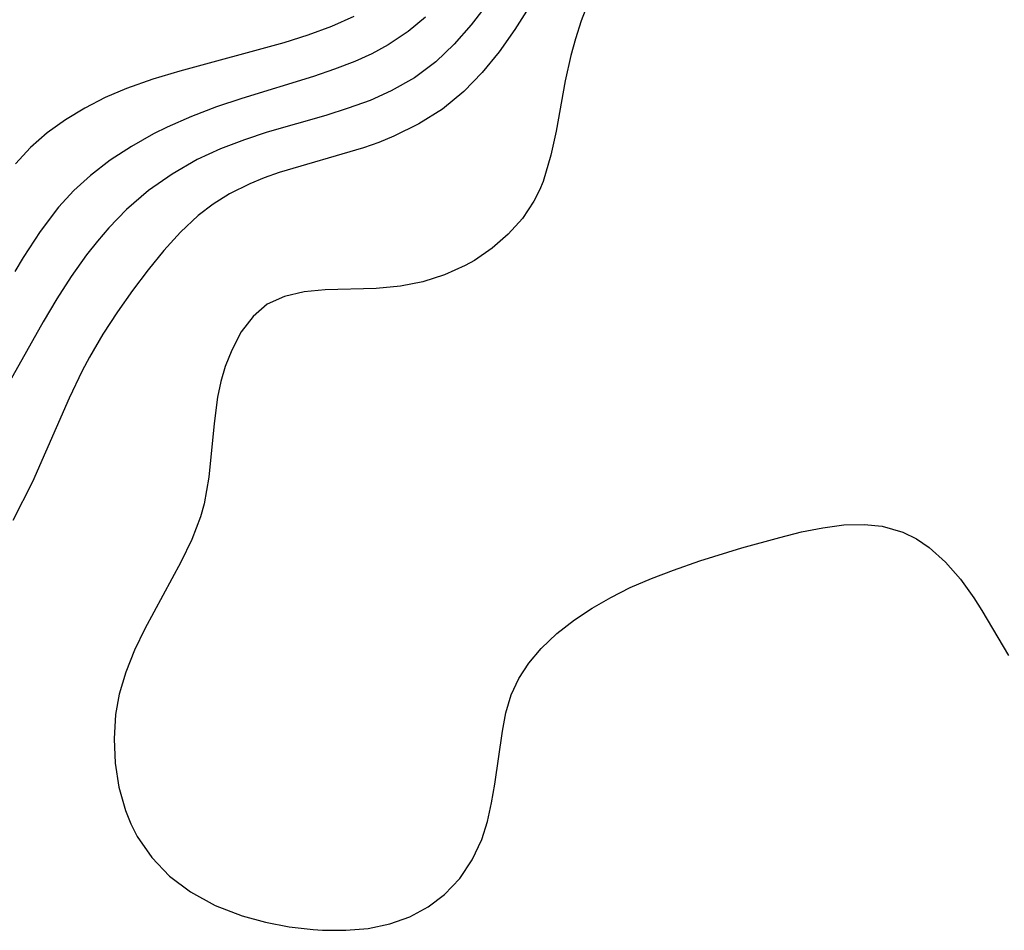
# Model space of a CAD drawing. Header units: metres. Extents: x 1073367 to 1082519, y 1569854 to 1574957.
# Tile 349 of 656: x 1076095 to 1076155, y 1573658 to 1573714. Entities that reach past the tile are written whole.
import ezdxf

# ---------------------------------------------------------------- set-up
doc = ezdxf.new("R2010")
doc.units = ezdxf.units.M
doc.layers.add('CGG_CurvaNivelLidar_v1', color=253, linetype='Continuous', lineweight=30)

msp = doc.modelspace()

# ---------------------------------------------------------------- linework, layer by layer
at = {"layer": 'CGG_CurvaNivelLidar_v1'}
for p, q in [((1076126.5644, 1573715.3984, 67.5), (1076125.4026, 1573713.6013, 67.5)), ((1076130.026, 1573715.526, 68), (1076129.4942, 1573714.1305, 68)), ((1076123.5094, 1573714.8935, 67), (1076122.7329, 1573713.8954, 67)), ((1076115.5271, 1573714.4086, 66), (1076114.1424, 1573713.796, 66)), ((1076119.9138, 1573714.3723, 66.5), (1076118.8569, 1573713.476, 66.5)), ((1076122.7329, 1573713.8954, 67), (1076121.694, 1573712.7046, 67)), ((1076129.4942, 1573714.1305, 68), (1076129.1298, 1573713.0298, 68)), ((1076114.1424, 1573713.796, 66), (1076112.7004, 1573713.2657, 66)), ((1076118.8569, 1573713.476, 66.5), (1076117.6403, 1573712.6605, 66.5)), ((1076125.4026, 1573713.6013, 67.5), (1076124.438, 1573712.2409, 67.5)), ((1076111.2175, 1573712.7951, 66), (1076104.8278, 1573711.0544, 66)), ((1076112.7004, 1573713.2657, 66), (1076111.2175, 1573712.7951, 66)), ((1076121.694, 1573712.7046, 67), (1076120.5674, 1573711.6286, 67)), ((1076129.1298, 1573713.0298, 68), (1076128.8454, 1573712.0172, 68)), ((1076116.6336, 1573712.122, 66.5), (1076115.5816, 1573711.6481, 66.5)), ((1076117.6403, 1573712.6605, 66.5), (1076116.6336, 1573712.122, 66.5)), ((1076124.438, 1573712.2409, 67.5), (1076123.4086, 1573710.9619, 67.5)), ((1076115.5816, 1573711.6481, 66.5), (1076114.3289, 1573711.162, 66.5)), ((1076120.5674, 1573711.6286, 67), (1076119.2512, 1573710.6487, 67)), ((1076128.8454, 1573712.0172, 68), (1076128.4968, 1573710.4557, 68)), ((1076104.8278, 1573711.0544, 66), (1076103.1687, 1573710.5576, 66)), ((1076114.3289, 1573711.162, 66.5), (1076113.0419, 1573710.7215, 66.5)), ((1076123.4086, 1573710.9619, 67.5), (1076122.2824, 1573709.798, 67.5)), ((1076103.1687, 1573710.5576, 66), (1076101.554, 1573709.985, 66)), ((1076113.0419, 1573710.7215, 66.5), (1076108.6443, 1573709.3792, 66.5)), ((1076119.2512, 1573710.6487, 67), (1076117.8193, 1573709.8315, 67)), ((1076128.4968, 1573710.4557, 68), (1076127.9403, 1573707.3691, 68)), ((1076101.554, 1573709.985, 66), (1076100.2514, 1573709.4227, 66)), ((1076117.8193, 1573709.8315, 67), (1076116.5238, 1573709.2569, 67)), ((1076122.2824, 1573709.798, 67.5), (1076120.9576, 1573708.7248, 67.5)), ((1076100.2514, 1573709.4227, 66), (1076099.0006, 1573708.7834, 66)), ((1076108.6443, 1573709.3792, 66.5), (1076107.0833, 1573708.8554, 66.5)), ((1076116.5238, 1573709.2569, 67), (1076115.176, 1573708.7675, 67)), ((1076099.0006, 1573708.7834, 66), (1076097.8056, 1573708.0648, 66)), ((1076107.0833, 1573708.8554, 66.5), (1076105.5488, 1573708.2725, 66.5)), ((1076115.176, 1573708.7675, 67), (1076113.7926, 1573708.335, 67)), ((1076120.9576, 1573708.7248, 67.5), (1076119.513, 1573707.81, 67.5)), ((1076097.8056, 1573708.0648, 66), (1076096.6846, 1573707.2601, 66)), ((1076105.5488, 1573708.2725, 66.5), (1076104.0545, 1573707.6159, 66.5)), ((1076113.7926, 1573708.335, 67), (1076110.191, 1573707.2946, 67)), ((1076096.6846, 1573707.2601, 66), (1076095.6555, 1573706.3549, 66)), ((1076104.0545, 1573707.6159, 66.5), (1076103.2183, 1573707.1984, 66.5)), ((1076110.191, 1573707.2946, 67), (1076108.8013, 1573706.8413, 67)), ((1076119.513, 1573707.81, 67.5), (1076117.9718, 1573707.0481, 67.5)), ((1076127.9403, 1573707.3691, 68), (1076127.6276, 1573705.8881, 68)), ((1076103.2183, 1573707.1984, 66.5), (1076101.8575, 1573706.4328, 66.5)), ((1076108.8013, 1573706.8413, 67), (1076107.3296, 1573706.2769, 67)), ((1076117.049, 1573706.6786, 67.5), (1076116.1062, 1573706.3506, 67.5)), ((1076117.9718, 1573707.0481, 67.5), (1076117.049, 1573706.6786, 67.5)), ((1076095.6555, 1573706.3549, 66), (1076094.7413, 1573705.3505, 66)), ((1076101.8575, 1573706.4328, 66.5), (1076100.5605, 1573705.5855, 66.5)), ((1076107.3296, 1573706.2769, 67), (1076105.9058, 1573705.6179, 67)), ((1076116.1062, 1573706.3506, 67.5), (1076110.9363, 1573704.8291, 67.5)), ((1076100.5605, 1573705.5855, 66.5), (1076099.3409, 1573704.65, 66.5)), ((1076105.9058, 1573705.6179, 67), (1076104.3593, 1573704.7347, 67)), ((1076127.6276, 1573705.8881, 68), (1076127.142, 1573704.2718, 68)), ((1076110.9363, 1573704.8291, 67.5), (1076110.0203, 1573704.5044, 67.5)), ((1076099.3409, 1573704.65, 66.5), (1076098.3155, 1573703.7128, 66.5)), ((1076104.3593, 1573704.7347, 67), (1076102.9053, 1573703.7144, 67)), ((1076110.0203, 1573704.5044, 67.5), (1076109.1267, 1573704.1382, 67.5)), ((1076127.142, 1573704.2718, 68), (1076126.9234, 1573703.7408, 68)), ((1076098.3155, 1573703.7128, 66.5), (1076097.3905, 1573702.6925, 66.5)), ((1076102.9053, 1573703.7144, 67), (1076101.5581, 1573702.5584, 67)), ((1076109.1267, 1573704.1382, 67.5), (1076107.8891, 1573703.5182, 67.5)), ((1076126.9234, 1573703.7408, 68), (1076126.5858, 1573703.0714, 68)), ((1076107.8891, 1573703.5182, 67.5), (1076106.8908, 1573702.8928, 67.5)), ((1076126.5858, 1573703.0714, 68), (1076125.8721, 1573702.0003, 68)), ((1076097.3905, 1573702.6925, 66.5), (1076096.2556, 1573701.1975, 66.5)), ((1076101.5581, 1573702.5584, 67), (1076100.4765, 1573701.4385, 67)), ((1076106.8908, 1573702.8928, 67.5), (1076105.9545, 1573702.179, 67.5)), ((1076105.9545, 1573702.179, 67.5), (1076104.8693, 1573701.1643, 67.5)), ((1076125.8721, 1573702.0003, 68), (1076125.0111, 1573701.0318, 68)), ((1076096.2556, 1573701.1975, 66.5), (1076095.2127, 1573699.6049, 66.5)), ((1076100.4765, 1573701.4385, 67), (1076099.7719, 1573700.6192, 67)), ((1076099.7719, 1573700.6192, 67), (1076099.0984, 1573699.7655, 67)), ((1076104.8693, 1573701.1643, 67.5), (1076103.8602, 1573700.0472, 67.5)), ((1076125.0111, 1573701.0318, 68), (1076124.0265, 1573700.1718, 68)), ((1076103.8602, 1573700.0472, 67.5), (1076102.8979, 1573698.8593, 67.5)), ((1076124.0265, 1573700.1718, 68), (1076122.9358, 1573699.4326, 68)), ((1076095.2127, 1573699.6049, 66.5), (1076094.6977, 1573698.753, 66.5)), ((1076099.0984, 1573699.7655, 67), (1076098.1615, 1573698.4485, 67)), ((1076122.9358, 1573699.4326, 68), (1076122.3648, 1573699.1178, 68)), ((1076102.8979, 1573698.8593, 67.5), (1076101.9313, 1573697.5828, 67.5)), ((1076122.3648, 1573699.1178, 68), (1076121.0879, 1573698.5501, 68)), ((1076098.1615, 1573698.4485, 67), (1076097.2808, 1573697.0778, 67)), ((1076121.0879, 1573698.5501, 68), (1076119.7525, 1573698.1237, 68)), ((1076101.9313, 1573697.5828, 67.5), (1076100.9972, 1573696.2625, 67.5)), ((1076113.7699, 1573697.6265, 68), (1076112.4666, 1573697.499, 68)), ((1076116.9011, 1573697.7116, 68), (1076113.7699, 1573697.6265, 68)), ((1076118.3826, 1573697.8463, 68), (1076116.9011, 1573697.7116, 68)), ((1076119.7525, 1573698.1237, 68), (1076118.3826, 1573697.8463, 68)), ((1076097.2808, 1573697.0778, 67), (1076096.4437, 1573695.6684, 67)), ((1076111.2633, 1573697.2237, 68), (1076110.2044, 1573696.7374, 68)), ((1076112.4666, 1573697.499, 68), (1076111.2633, 1573697.2237, 68)), ((1076110.2044, 1573696.7374, 68), (1076109.3291, 1573695.9958, 68)), ((1076100.9972, 1573696.2625, 67.5), (1076100.1091, 1573694.8982, 67.5)), ((1076109.3291, 1573695.9958, 68), (1076108.6116, 1573695.0391, 68)), ((1076096.4437, 1573695.6684, 67), (1076094.4033, 1573692.0206, 67)), ((1076100.1091, 1573694.8982, 67.5), (1076099.2832, 1573693.4864, 67.5)), ((1076108.6116, 1573695.0391, 68), (1076108.0231, 1573693.9232, 68)), ((1076099.2832, 1573693.4864, 67.5), (1076098.8453, 1573692.6556, 67.5)), ((1076108.0231, 1573693.9232, 68), (1076107.6243, 1573692.9124, 68)), ((1076107.6243, 1573692.9124, 68), (1076107.3547, 1573691.9909, 68)), ((1076098.8453, 1573692.6556, 67.5), (1076098.0448, 1573690.9706, 67.5)), ((1076107.3547, 1573691.9909, 68), (1076107.1514, 1573691.0308, 68)), ((1076098.0448, 1573690.9706, 67.5), (1076095.7961, 1573685.8403, 67.5)), ((1076107.1514, 1573691.0308, 68), (1076106.9386, 1573689.4147, 68)), ((1076106.9386, 1573689.4147, 68), (1076106.6229, 1573686.1133, 68)), ((1076106.6229, 1573686.1133, 68), (1076106.3327, 1573684.4924, 68)), ((1076095.7961, 1573685.8403, 67.5), (1076094.5795, 1573683.4575, 67.5)), ((1076106.3327, 1573684.4924, 68), (1076106.1089, 1573683.6949, 68)), ((1076106.1089, 1573683.6949, 68), (1076105.5671, 1573682.2945, 68)), ((1076144.336, 1573683.0197, 68), (1076145.6218, 1573683.1854, 68)), ((1076145.6218, 1573683.1854, 68), (1076146.871, 1573683.2207, 68)), ((1076146.871, 1573683.2207, 68), (1076147.98, 1573683.1048, 68)), ((1076147.98, 1573683.1048, 68), (1076149.2414, 1573682.7385, 68)), ((1076141.6783, 1573682.4248, 68), (1076143.0189, 1573682.756, 68)), ((1076143.0189, 1573682.756, 68), (1076144.336, 1573683.0197, 68)), ((1076149.2414, 1573682.7385, 68), (1076150.0716, 1573682.3264, 68)), ((1076105.5671, 1573682.2945, 68), (1076104.892, 1573680.9038, 68)), ((1076139.3625, 1573681.7798, 68), (1076141.6783, 1573682.4248, 68)), ((1076150.0716, 1573682.3264, 68), (1076150.8505, 1573681.8006, 68)), ((1076136.7718, 1573680.9777, 68), (1076139.3625, 1573681.7798, 68)), ((1076150.8505, 1573681.8006, 68), (1076151.8577, 1573680.9017, 68)), ((1076104.892, 1573680.9038, 68), (1076102.6771, 1573676.8138, 68)), ((1076135.1558, 1573680.4184, 68), (1076136.7718, 1573680.9777, 68)), ((1076151.8577, 1573680.9017, 68), (1076152.7725, 1573679.8579, 68)), ((1076133.8111, 1573679.9086, 68), (1076135.1558, 1573680.4184, 68)), ((1076132.5038, 1573679.346, 68), (1076133.8111, 1573679.9086, 68)), ((1076152.7725, 1573679.8579, 68), (1076153.6021, 1573678.7117, 68)), ((1076131.306, 1573678.7431, 68), (1076132.5038, 1573679.346, 68)), ((1076130.1633, 1573678.0783, 68), (1076131.306, 1573678.7431, 68)), ((1076153.6021, 1573678.7117, 68), (1076154.0928, 1573677.9406, 68)), ((1076129.084, 1573677.3578, 68), (1076130.1633, 1573678.0783, 68)), ((1076154.0928, 1573677.9406, 68), (1076155.7236, 1573675.1622, 68)), ((1076127.998, 1573676.5141, 68), (1076129.084, 1573677.3578, 68)), ((1076102.6771, 1573676.8138, 68), (1076102.0488, 1573675.4982, 68)), ((1076127.0254, 1573675.5983, 68), (1076127.998, 1573676.5141, 68)), ((1076102.0488, 1573675.4982, 68), (1076101.5122, 1573674.1575, 68)), ((1076126.2754, 1573674.7109, 68), (1076127.0254, 1573675.5983, 68)), ((1076125.6544, 1573673.7607, 68), (1076126.2754, 1573674.7109, 68)), ((1076101.5122, 1573674.1575, 68), (1076101.1089, 1573672.788, 68)), ((1076125.1809, 1573672.7515, 68), (1076125.6544, 1573673.7607, 68)), ((1076101.1089, 1573672.788, 68), (1076100.893, 1573671.559, 68)), ((1076124.8568, 1573671.6593, 68), (1076125.1809, 1573672.7515, 68)), ((1076124.6449, 1573670.5189, 68), (1076124.8568, 1573671.6593, 68)), ((1076100.893, 1573671.559, 68), (1076100.7951, 1573670.0571, 68)), ((1076124.1865, 1573667.2811, 68), (1076124.6449, 1573670.5189, 68)), ((1076100.7951, 1573670.0571, 68), (1076100.862, 1573668.5572, 68)), ((1076100.862, 1573668.5572, 68), (1076101.091, 1573667.0826, 68)), ((1076101.091, 1573667.0826, 68), (1076101.4899, 1573665.6594, 68)), ((1076123.9856, 1573666.1182, 68), (1076124.1865, 1573667.2811, 68)), ((1076101.4899, 1573665.6594, 68), (1076101.8167, 1573664.8448, 68)), ((1076123.7281, 1573664.977, 68), (1076123.9856, 1573666.1182, 68)), ((1076123.3782, 1573663.8762, 68), (1076123.7281, 1573664.977, 68)), ((1076101.8167, 1573664.8448, 68), (1076102.2142, 1573664.0662, 68)), ((1076102.2142, 1573664.0662, 68), (1076103.1107, 1573662.7723, 68)), ((1076122.7905, 1573662.6235, 68), (1076123.3782, 1573663.8762, 68)), ((1076103.1107, 1573662.7723, 68), (1076104.2097, 1573661.629, 68)), ((1076122.0262, 1573661.4845, 68), (1076122.7905, 1573662.6235, 68)), ((1076104.2097, 1573661.629, 68), (1076105.4824, 1573660.6561, 68)), ((1076121.0921, 1573660.4914, 68), (1076122.0262, 1573661.4845, 68)), ((1076105.4824, 1573660.6561, 68), (1076107.0078, 1573659.8261, 68)), ((1076120.0821, 1573659.7313, 68), (1076121.0921, 1573660.4914, 68)), ((1076107.0078, 1573659.8261, 68), (1076108.6577, 1573659.1922, 68)), ((1076118.9538, 1573659.1289, 68), (1076120.0821, 1573659.7313, 68)), ((1076108.6577, 1573659.1922, 68), (1076110.0872, 1573658.8005, 68)), ((1076117.7299, 1573658.6906, 68), (1076118.9538, 1573659.1289, 68)), ((1076110.0872, 1573658.8005, 68), (1076111.548, 1573658.5202, 68)), ((1076111.548, 1573658.5202, 68), (1076113.0191, 1573658.3481, 68)), ((1076113.0191, 1573658.3481, 68), (1076113.6027, 1573658.3105, 68)), ((1076113.6027, 1573658.3105, 68), (1076115.0211, 1573658.2996, 68)), ((1076115.0211, 1573658.2996, 68), (1076116.4038, 1573658.4184, 68)), ((1076116.4038, 1573658.4184, 68), (1076117.7299, 1573658.6906, 68))]:
    msp.add_line(p, q, dxfattribs=at)

doc.saveas('drawing.dxf')
